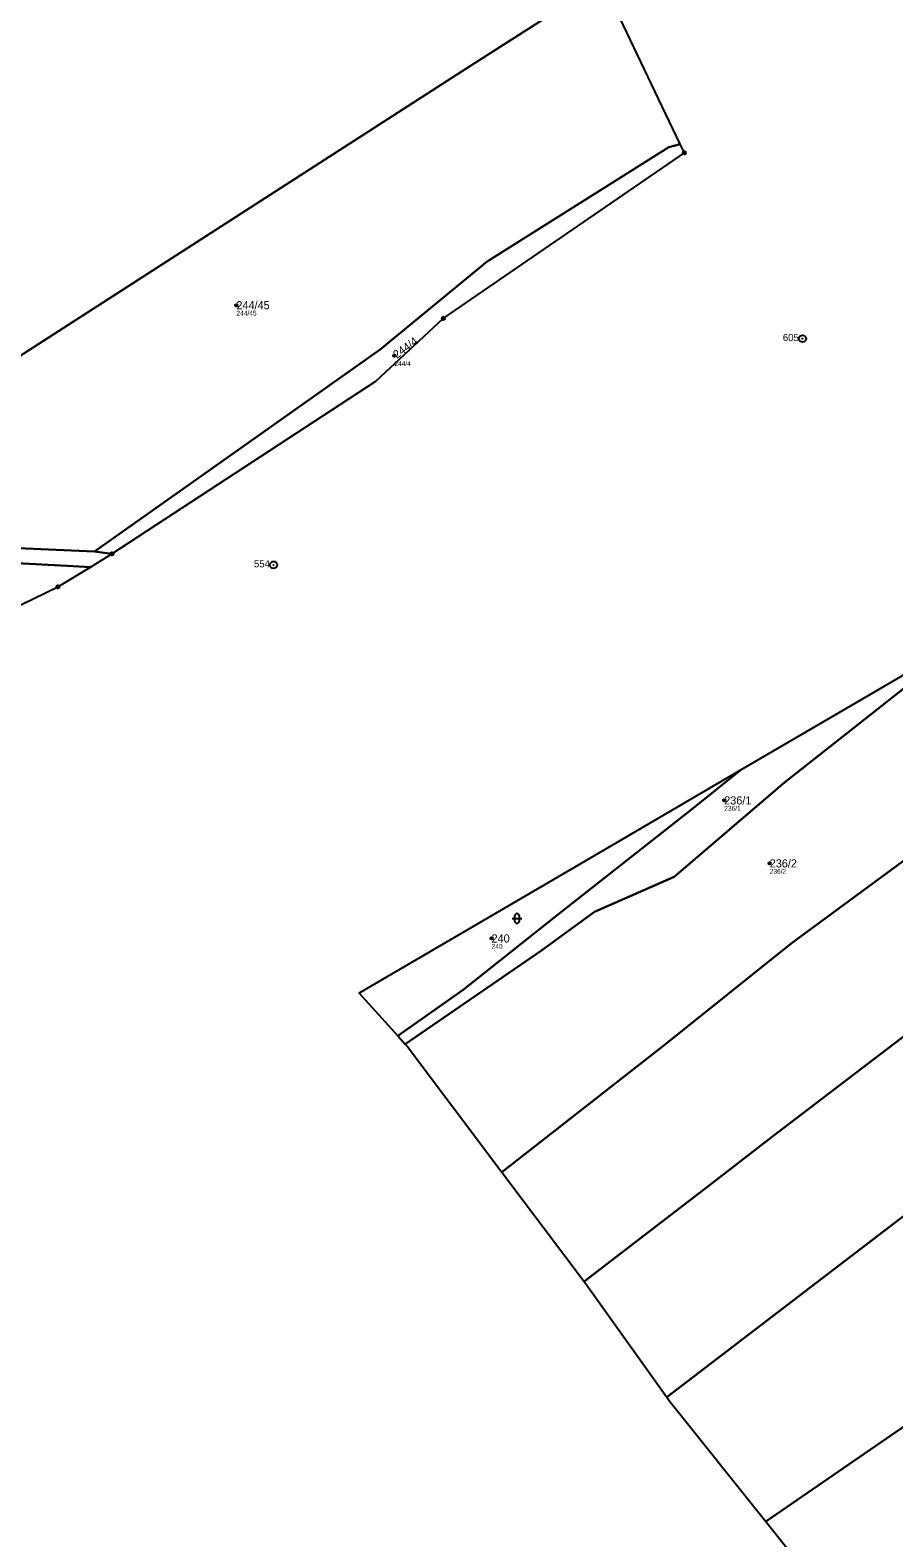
# Model space of a CAD drawing. Extents: x -734504 to -730695, y -1027923 to -1024502.
# Drawn here: x -732575.9 to -732395, y -1027332.1 to -1027016.3 of the extents above; entities that cross this region are included whole.
import ezdxf

# ---------------------------------------------------------------- set-up
doc = ezdxf.new("R2010")
doc.units = 0
for name, color, linetype in [('Definiční body', 7, 'Continuous'), ('Hranice parcel', 7, 'Continuous'), ('Parcelní čísla', 7, 'Continuous'), ('Polygon ku', 7, 'Continuous'), ('Polygon parcely', 7, 'Continuous'), ('Značky bodu BP', 7, 'Continuous'), ('Značky kultur', 7, 'Continuous')]:
    doc.layers.add(name, color=color, linetype=linetype)

msp = doc.modelspace()

# ---------------------------------------------------------------- linework, layer by layer
at = {"layer": 'Definiční body'}
for centre in [(-732532.72, -1027073.91), (-732499.64, -1027084.48), (-732430.55, -1027177.63), (-732421.02, -1027190.82), (-732479.28, -1027206.54)]:
    msp.add_circle(centre, 0.25, dxfattribs=at)
at = {"layer": 'Hranice parcel'}
for p, q in [((-732442.84, -1027033.73), (-732456.08, -1027006.01)), ((-732439.76, -1027040.19), (-732442.84, -1027033.73)), ((-732438.9, -1027042), (-732439.76, -1027040.19)), ((-732563.32, -1027128.76), (-732558.8, -1027126)), ((-732562.48, -1027125.5), (-732558.8, -1027126)), ((-732437.44, -1027179.52), (-732427.13, -1027171.32)), ((-732505.48, -1027217.07), (-732507.04, -1027217.98)), ((-732507.04, -1027217.98), (-732498.92, -1027226.96)), ((-732498.92, -1027226.96), (-732485.23, -1027217.32)), ((-732498.92, -1027226.96), (-732497.35, -1027228.7)), ((-732497.35, -1027228.7), (-732496.98, -1027229.11)), ((-732496.98, -1027229.11), (-732477.11, -1027255.49)), ((-732477.11, -1027255.49), (-732459.87, -1027278.37)), ((-732459.87, -1027278.37), (-732459.67, -1027278.64)), ((-732459.67, -1027278.64), (-732442.56, -1027302.62)), ((-732442.56, -1027302.62), (-732442.13, -1027303.22)), ((-732442.13, -1027303.22), (-732421.86, -1027328.64)), ((-732421.86, -1027328.64), (-732416.34, -1027335.56))]:
    msp.add_line(p, q, dxfattribs=at)
for points in [[(-732635.4, -1027121.46), (-732547.22, -1027064.68), (-732484.48, -1027024.29), (-732456.08, -1027006.01)], [(-732439.76, -1027040.19), (-732442.17, -1027040.78), (-732480.22, -1027064.76), (-732502.63, -1027083.22), (-732530.06, -1027102.61), (-732562.48, -1027125.5)], [(-732558.8, -1027126), (-732503.5, -1027089.8), (-732489.4, -1027076.7), (-732438.9, -1027042)], [(-732563.32, -1027128.76), (-732568.17, -1027128.5), (-732610.84, -1027126.23), (-732637.34, -1027123.77), (-732662.31, -1027119.56), (-732694.48, -1027112.34), (-732727.05, -1027101.81), (-732738.2, -1027100)], [(-732562.48, -1027125.5), (-732610.64, -1027123.38), (-732635.4, -1027121.46)], [(-732582.73, -1027138.96), (-732570.1, -1027132.9), (-732563.32, -1027128.76)], [(-732497.35, -1027228.7), (-732468.85, -1027209.05), (-732457.74, -1027200.95), (-732441.07, -1027193.64), (-732417.93, -1027173.87), (-732388.89, -1027151.01), (-732382.23, -1027144.86)], [(-732477.11, -1027255.49), (-732442.87, -1027228.67), (-732416.52, -1027207.62), (-732362.38, -1027167.71), (-732334.99, -1027147.22)], [(-732385.42, -1027146.9), (-732401.52, -1027156.34), (-732427.13, -1027171.32)], [(-732459.87, -1027278.37), (-732432.16, -1027257.08), (-732420.7, -1027248.25), (-732390.95, -1027225.51), (-732339.21, -1027192.75), (-732285.95, -1027158.78), (-732271.55, -1027149.28)], [(-732421.86, -1027328.64), (-732360.52, -1027286.49), (-732324.56, -1027262.03), (-732256.76, -1027221.95), (-732192.02, -1027183.86), (-732180.21, -1027175.86), (-732145.43, -1027150.44)], [(-732442.56, -1027302.62), (-732412.56, -1027279.67), (-732392.35, -1027264.2), (-732374.43, -1027251.9), (-732338.21, -1027227.74), (-732302.36, -1027204.91), (-732250.62, -1027173.22), (-732215.98, -1027152.57)], [(-732427.13, -1027171.32), (-732461.81, -1027191.61), (-732505.48, -1027217.07)], [(-732485.23, -1027217.32), (-732465.56, -1027201.66), (-732437.44, -1027179.52)]]:
    msp.add_lwpolyline(points, dxfattribs=at)
at = {"layer": 'Polygon ku'}
for points in [[(-732582.73, -1027138.96), (-732570.1, -1027132.9), (-732563.32, -1027128.76), (-732558.8, -1027126), (-732503.5, -1027089.8), (-732489.4, -1027076.7), (-732438.9, -1027042), (-732439.76, -1027040.19), (-732442.84, -1027033.73), (-732456.08, -1027006.01), (-732467.27, -1026982.55), (-732468.2, -1026980.6), (-732497, -1026927.6), (-732411.8, -1026869.9), (-732397.26, -1026858.92), (-732390.88, -1026854.1), (-732382.8, -1026848), (-732351.65, -1026822.12), (-732345.76, -1026817.24), (-732340.32, -1026812.72), (-732339.59, -1026812.12), (-732336.76, -1026809.76)], [(-732385.42, -1027146.9), (-732401.52, -1027156.34), (-732427.13, -1027171.32), (-732461.81, -1027191.61), (-732505.48, -1027217.07), (-732507.04, -1027217.98), (-732498.92, -1027226.96), (-732497.35, -1027228.7), (-732496.98, -1027229.11), (-732477.11, -1027255.49), (-732459.87, -1027278.37), (-732459.67, -1027278.64), (-732442.56, -1027302.62), (-732442.13, -1027303.22), (-732421.86, -1027328.64), (-732416.34, -1027335.56)]]:
    msp.add_lwpolyline(points, dxfattribs=at)
at = {"layer": 'Polygon parcely'}
msp.add_lwpolyline([(-732635.4, -1027121.46), (-732547.22, -1027064.68), (-732484.48, -1027024.29), (-732456.08, -1027006.01), (-732467.27, -1026982.55), (-732468.2, -1026980.6), (-732497, -1026927.6), (-732507.55, -1026909.31), (-732514.7, -1026894.91), (-732520.55, -1026885.98), (-732508.04, -1026877.76), (-732508.47, -1026876.52), (-732516.65, -1026878.07), (-732526.27, -1026874.89), (-732537.89, -1026876.28), (-732563.13, -1026874.38), (-732576.59, -1026875.78)], dxfattribs=at)
for points in [[(-732456.08, -1027006.01), (-732484.48, -1027024.29), (-732547.22, -1027064.68), (-732635.4, -1027121.46), (-732610.64, -1027123.38), (-732562.48, -1027125.5), (-732530.06, -1027102.61), (-732502.63, -1027083.22), (-732480.22, -1027064.76), (-732442.17, -1027040.78), (-732439.76, -1027040.19), (-732442.84, -1027033.73)], [(-732502.63, -1027083.22), (-732530.06, -1027102.61), (-732562.48, -1027125.5), (-732558.8, -1027126), (-732503.5, -1027089.8), (-732489.4, -1027076.7), (-732438.9, -1027042), (-732439.76, -1027040.19), (-732442.17, -1027040.78), (-732480.22, -1027064.76)], [(-732558.8, -1027126), (-732562.48, -1027125.5), (-732610.64, -1027123.38), (-732635.4, -1027121.46), (-732636.93, -1027121.34), (-732661.89, -1027117.36), (-732693.87, -1027109.18), (-732725.89, -1027099.46), (-732745.5, -1027092.7), (-732743.64, -1027094.56), (-732738.2, -1027100), (-732727.05, -1027101.81), (-732694.48, -1027112.34), (-732662.31, -1027119.56), (-732637.34, -1027123.77), (-732610.84, -1027126.23), (-732568.17, -1027128.5), (-732563.32, -1027128.76)], [(-732635.6, -1027164.3), (-732582.73, -1027138.96), (-732570.1, -1027132.9), (-732563.32, -1027128.76), (-732568.17, -1027128.5), (-732610.84, -1027126.23), (-732637.34, -1027123.77), (-732662.31, -1027119.56), (-732694.48, -1027112.34), (-732727.05, -1027101.81), (-732738.2, -1027100), (-732737.17, -1027101.73), (-732723.63, -1027124.58), (-732682, -1027194.8), (-732679.63, -1027191.97), (-732650.1, -1027170.92)], [(-732427.13, -1027171.32), (-732437.44, -1027179.52), (-732465.56, -1027201.66), (-732485.23, -1027217.32), (-732498.92, -1027226.96), (-732497.35, -1027228.7), (-732468.85, -1027209.05), (-732457.74, -1027200.95), (-732441.07, -1027193.64), (-732417.93, -1027173.87), (-732388.89, -1027151.01), (-732382.23, -1027144.86), (-732383.29, -1027145.65), (-732385.42, -1027146.9), (-732401.52, -1027156.34)], [(-732370.7, -1027147.35), (-732382.23, -1027144.86), (-732388.89, -1027151.01), (-732417.93, -1027173.87), (-732441.07, -1027193.64), (-732457.74, -1027200.95), (-732468.85, -1027209.05), (-732497.35, -1027228.7), (-732496.98, -1027229.11), (-732477.11, -1027255.49), (-732442.87, -1027228.67), (-732416.52, -1027207.62), (-732362.38, -1027167.71), (-732334.99, -1027147.22)], [(-732339.21, -1027192.75), (-732285.95, -1027158.78), (-732271.55, -1027149.28), (-732307.37, -1027148.66), (-732334.99, -1027147.22), (-732362.38, -1027167.71), (-732416.52, -1027207.62), (-732442.87, -1027228.67), (-732477.11, -1027255.49), (-732459.87, -1027278.37), (-732432.16, -1027257.08), (-732420.7, -1027248.25), (-732390.95, -1027225.51)], [(-732390.38, -1027369.69), (-732362.26, -1027347.62), (-732338.76, -1027326.92), (-732321.44, -1027307.42), (-732307.47, -1027296.99), (-732270.8, -1027276.34), (-732232.75, -1027252.64), (-732214.25, -1027244.25), (-732196.76, -1027235.04), (-732192.22, -1027228.05), (-732181.16, -1027207.37), (-732172.79, -1027192.89), (-732160.39, -1027175.63), (-732147.02, -1027157.38), (-732141.87, -1027148.42), (-732145.43, -1027150.44), (-732180.21, -1027175.86), (-732192.02, -1027183.86), (-732256.76, -1027221.95), (-732324.56, -1027262.03), (-732360.52, -1027286.49), (-732421.86, -1027328.64), (-732416.34, -1027335.56)], [(-732302.36, -1027204.91), (-732250.62, -1027173.22), (-732215.98, -1027152.57), (-732255.9, -1027151.02), (-732271.55, -1027149.28), (-732285.95, -1027158.78), (-732339.21, -1027192.75), (-732390.95, -1027225.51), (-732420.7, -1027248.25), (-732432.16, -1027257.08), (-732459.87, -1027278.37), (-732459.67, -1027278.64), (-732442.56, -1027302.62), (-732412.56, -1027279.67), (-732392.35, -1027264.2), (-732374.43, -1027251.9), (-732338.21, -1027227.74)], [(-732324.56, -1027262.03), (-732256.76, -1027221.95), (-732192.02, -1027183.86), (-732180.21, -1027175.86), (-732145.43, -1027150.44), (-732215.98, -1027152.57), (-732250.62, -1027173.22), (-732302.36, -1027204.91), (-732338.21, -1027227.74), (-732374.43, -1027251.9), (-732392.35, -1027264.2), (-732412.56, -1027279.67), (-732442.56, -1027302.62), (-732442.13, -1027303.22), (-732421.86, -1027328.64), (-732360.52, -1027286.49)], [(-732465.56, -1027201.66), (-732437.44, -1027179.52), (-732427.13, -1027171.32), (-732461.81, -1027191.61), (-732505.48, -1027217.07), (-732507.04, -1027217.98), (-732498.92, -1027226.96), (-732485.23, -1027217.32)]]:
    msp.add_lwpolyline(points, close=True, dxfattribs=at)
at = {"layer": 'Značky bodu BP'}
for centre, radius in [((-732438.9, -1027042), 0.335), ((-732438.9, -1027042), 0.0203), ((-732489.4, -1027076.7), 0.335), ((-732489.4, -1027076.7), 0.0203), ((-732414.17, -1027080.92), 0.75), ((-732414.17, -1027080.92), 0.03), ((-732558.8, -1027126), 0.335), ((-732558.8, -1027126), 0.0203), ((-732524.95, -1027128.31), 0.75), ((-732524.95, -1027128.31), 0.03), ((-732570.1, -1027132.9), 0.335), ((-732570.1, -1027132.9), 0.0203)]:
    msp.add_circle(centre, radius, dxfattribs=at)
at = {"layer": 'Značky kultur'}
for p, q in [((-732474.95, -1027202.35), (-732472.95, -1027202.35)), ((-732474.45, -1027201.85), (-732474.45, -1027202.85)), ((-732473.45, -1027202.85), (-732473.45, -1027201.85))]:
    msp.add_line(p, q, dxfattribs=at)
for centre, start, end in [((-732473.95, -1027201.85), 0, 180), ((-732473.95, -1027202.85), 180, 359.9879)]:
    msp.add_arc(centre, 0.5, start, end, dxfattribs=at)

# ---------------------------------------------------------------- texts
at = {"layer": 'Definiční body'}
for s, p in [('244/45', (-732532.72, -1027076.07)), ('244/4', (-732499.64, -1027086.64)), ('236/1', (-732430.55, -1027179.79)), ('236/2', (-732421.02, -1027192.98)), ('240', (-732479.28, -1027208.7))]:
    msp.add_text(s, height=1, dxfattribs=at).set_placement(p)
at = {"layer": 'Parcelní čísla'}
for s, p in [('244/45', (-732532.72, -1027074.76)), ('236/1', (-732430.55, -1027178.48)), ('236/2', (-732421.02, -1027191.67)), ('240', (-732479.28, -1027207.39))]:
    msp.add_text(s, height=1.7, dxfattribs=at).set_placement(p)
msp.add_text('244/4', height=1.7, rotation=36, dxfattribs=at).set_placement((-732499.14, -1027085.17))
at = {"layer": 'Značky bodu BP'}
for s, p in [('605', (-732418.27, -1027081.42)), ('554', (-732529.05, -1027128.81))]:
    msp.add_text(s, height=1.5, dxfattribs=at).set_placement(p)

doc.saveas('drawing.dxf')
